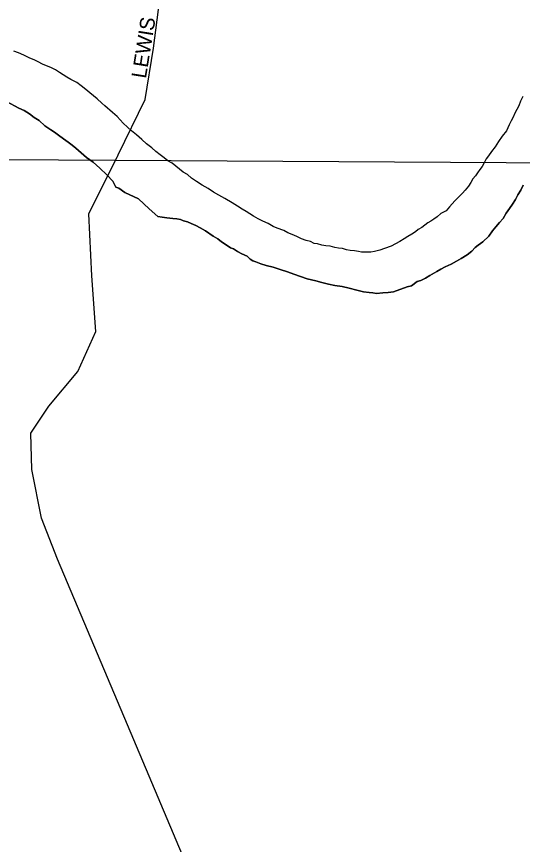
# Model space of a CAD drawing. Extents: x -561 to 1170, y 0 to 846.
# Drawn here: x 94.03 to 98.65, y 188.12 to 195.69 of the extents above; entities that cross this region are included whole.
import ezdxf

# ---------------------------------------------------------------- set-up
doc = ezdxf.new("R2010")
doc.units = 0
for name, color, linetype in [('GM_X_City_Street', 7, 'Continuous'), ('GM_X_City_Street_Text', 7, 'Continuous'), ('GM_X_County_Road', 7, 'Continuous'), ('GM_X_Major_River', 7, 'Continuous'), ('GM_X_Township', 7, 'Continuous')]:
    doc.layers.add(name, color=color, linetype=linetype)

msp = doc.modelspace()

# ---------------------------------------------------------------- linework, layer by layer
at = {"layer": 'GM_X_City_Street'}
msp.add_lwpolyline([(94.9561, 194.4148), (94.9602, 194.4231), (95.2074, 194.9297), (95.2821, 195.401), (95.3824, 196.1805)], dxfattribs=at)
at = {"layer": 'GM_X_County_Road'}
msp.add_lwpolyline([(96.7831, 179.1721), (96.5444, 181.029), (96.1828, 184.0351), (96.1437, 184.5372), (96.1009, 184.7989), (96.0618, 185.1853), (95.7817, 187.2629), (95.7182, 187.5646), (95.5498, 188.0214), (95.0471, 189.2137), (94.405, 190.7281), (94.2594, 191.1042), (94.1723, 191.5462), (94.1624, 191.8811), (94.3265, 192.1269), (94.5925, 192.4445), (94.7552, 192.8092), (94.7213, 193.3168), (94.6919, 193.8839), (94.9365, 194.3753), (94.954, 194.4106), (94.9561, 194.4148)], dxfattribs=at)
at = {"layer": 'GM_X_Major_River'}
for points in [[(97.876, 193.8568), (97.8436, 193.835), (97.8165, 193.8187), (97.7895, 193.8023), (97.7625, 193.7806), (97.7355, 193.7588), (97.703, 193.7425), (97.676, 193.7207), (97.6435, 193.6989), (97.6057, 193.6771), (97.5733, 193.6554), (97.5354, 193.6336), (97.4543, 193.59), (97.3948, 193.5681), (97.3515, 193.5517), (97.3028, 193.5407), (97.2703, 193.5352), (97.2432, 193.5351), (97.2107, 193.535), (97.1836, 193.535), (97.1565, 193.5403), (97.1185, 193.5456), (97.0806, 193.5509), (97.0481, 193.5562), (97.0101, 193.5669), (96.9722, 193.5722), (96.9397, 193.5775), (96.8963, 193.5882), (96.8583, 193.5935), (96.8204, 193.5988), (96.7824, 193.6095), (96.7499, 193.6148), (96.7173, 193.631), (96.6794, 193.6417), (96.636, 193.6578), (96.5925, 193.6794), (96.5492, 193.6955), (96.5112, 193.7116), (96.4732, 193.7332), (96.4135, 193.7546), (96.3755, 193.7708), (96.3321, 193.7977), (96.2833, 193.8193), (96.2398, 193.8408), (96.1964, 193.8623), (96.1638, 193.8839), (96.1312, 193.9055), (96.0933, 193.927), (96.0498, 193.954), (96.0009, 193.9863), (95.9358, 194.024), (95.8815, 194.0564), (95.8326, 194.0833), (95.7838, 194.1157), (95.7295, 194.148), (95.6752, 194.1803), (95.6317, 194.2127), (95.5937, 194.2451), (95.5557, 194.2666), (95.4525, 194.3476), (95.4145, 194.3691), (95.3819, 194.3961), (95.3439, 194.4231), (95.3058, 194.4555), (95.2678, 194.4879), (95.2189, 194.5256), (95.1754, 194.5634), (95.1265, 194.6066), (95.083, 194.6444), (95.045, 194.6768), (95.0069, 194.7146), (94.9526, 194.774), (94.9091, 194.8118), (94.8385, 194.8712), (94.8112, 194.8982), (94.7678, 194.936), (94.7352, 194.963), (94.7026, 194.99), (94.6646, 195.0224), (94.6211, 195.0547), (94.5831, 195.0871), (94.5288, 195.114), (94.4908, 195.1356), (94.4582, 195.1571), (94.4256, 195.1787), (94.3876, 195.2003), (94.3442, 195.2218), (94.3062, 195.2379), (94.2682, 195.2541), (94.2302, 195.2756), (94.1922, 195.2917), (94.1543, 195.3079), (94.1, 195.3348), (94.0512, 195.3563), (94.0078, 195.3724)], [(97.876, 193.8568), (97.8436, 193.835), (97.8165, 193.8187), (97.7895, 193.8023), (97.7625, 193.7806), (97.7355, 193.7588), (97.703, 193.7425), (97.676, 193.7207), (97.6435, 193.6989), (97.6057, 193.6771), (97.5733, 193.6554), (97.5354, 193.6336), (97.4543, 193.59), (97.3948, 193.5681), (97.3515, 193.5517), (97.3028, 193.5407), (97.2703, 193.5352), (97.2432, 193.5351), (97.2107, 193.535), (97.1836, 193.535), (97.1565, 193.5403), (97.1185, 193.5456), (97.0806, 193.5509), (97.0481, 193.5562), (97.0101, 193.5669), (96.9722, 193.5722), (96.9397, 193.5775), (96.8963, 193.5882), (96.8583, 193.5935), (96.8204, 193.5988), (96.7824, 193.6095), (96.7499, 193.6148), (96.7173, 193.631), (96.6794, 193.6417), (96.636, 193.6578), (96.5925, 193.6794), (96.5492, 193.6955), (96.5112, 193.7116), (96.4732, 193.7332), (96.4135, 193.7546), (96.3755, 193.7708), (96.3321, 193.7977), (96.2833, 193.8193), (96.2398, 193.8408), (96.1964, 193.8623), (96.1638, 193.8839), (96.1312, 193.9055), (96.0933, 193.927), (96.0498, 193.954), (96.0009, 193.9863), (95.9358, 194.024), (95.8815, 194.0564), (95.8326, 194.0833), (95.7838, 194.1157), (95.7295, 194.148), (95.6752, 194.1803), (95.6317, 194.2127), (95.5937, 194.2451), (95.5557, 194.2666), (95.4525, 194.3476), (95.4145, 194.3691), (95.3819, 194.3961), (95.3439, 194.4231), (95.3058, 194.4555), (95.2678, 194.4879), (95.2189, 194.5256), (95.1754, 194.5634), (95.1265, 194.6066), (95.083, 194.6444), (95.045, 194.6768), (95.0069, 194.7146), (94.9526, 194.774), (94.9091, 194.8118), (94.8385, 194.8712), (94.8112, 194.8982), (94.7678, 194.936), (94.7352, 194.963), (94.7026, 194.99), (94.6646, 195.0224), (94.6211, 195.0547), (94.5831, 195.0871), (94.5288, 195.114), (94.4908, 195.1356), (94.4582, 195.1571), (94.4256, 195.1787), (94.3876, 195.2003), (94.3442, 195.2218), (94.3062, 195.2379), (94.2682, 195.2541), (94.2302, 195.2756), (94.1922, 195.2917), (94.1543, 195.3079), (94.1, 195.3348), (94.0512, 195.3563), (94.0078, 195.3724)], [(96.5667, 193.3325), (96.507, 193.354), (96.4419, 193.3755), (96.3768, 193.397), (96.3117, 193.413), (96.2629, 193.4291), (96.2195, 193.4452), (96.1924, 193.4559), (96.1652, 193.4721), (96.1381, 193.4991), (96.0892, 193.5206), (96.0512, 193.5422), (96.0132, 193.5638), (95.9861, 193.5745), (95.9481, 193.6015), (95.9047, 193.6284), (95.872, 193.6554), (95.8286, 193.6824), (95.758, 193.7309), (95.7092, 193.7578), (95.6712, 193.7794), (95.6278, 193.7955), (95.5952, 193.8117), (95.5572, 193.8224), (95.5301, 193.8331), (95.4976, 193.8384), (95.4597, 193.8437), (95.4054, 193.849), (95.3621, 193.8543), (95.3241, 193.8596), (95.2426, 193.9297), (95.1448, 194.0215), (95.02, 194.0807), (94.9657, 194.1185), (94.9385, 194.1292), (94.9113, 194.1833), (94.8568, 194.2428), (94.7916, 194.3022), (94.7319, 194.3562), (94.6721, 194.3993), (94.6232, 194.4425), (94.5743, 194.4857), (94.5417, 194.5126), (94.5037, 194.5396), (94.4602, 194.572), (94.4168, 194.6044), (94.3787, 194.6313), (94.3462, 194.6529), (94.2918, 194.6907), (94.2375, 194.7393), (94.1941, 194.7662), (94.1506, 194.7986), (94.1017, 194.8309), (94.0529, 194.8524), (93.9389, 194.9117)], [(93.9389, 194.9117), (94.0529, 194.8524), (94.1017, 194.8309), (94.1506, 194.7986), (94.1941, 194.7662), (94.2375, 194.7393), (94.2918, 194.6907), (94.3462, 194.6529), (94.3787, 194.6313), (94.4168, 194.6044), (94.4602, 194.572), (94.5037, 194.5396), (94.5417, 194.5126), (94.5743, 194.4857), (94.6232, 194.4425), (94.6721, 194.3993), (94.7319, 194.3562), (94.7916, 194.3022), (94.8568, 194.2428), (94.9113, 194.1833), (94.9385, 194.1292), (94.9657, 194.1185), (95.02, 194.0807), (95.1448, 194.0215), (95.2426, 193.9297), (95.3241, 193.8596), (95.3621, 193.8543), (95.4054, 193.849), (95.4597, 193.8437), (95.4976, 193.8384), (95.5301, 193.8331), (95.5572, 193.8224), (95.5952, 193.8117), (95.6278, 193.7955), (95.6712, 193.7794), (95.7092, 193.7578), (95.758, 193.7309), (95.8286, 193.6824), (95.872, 193.6554), (95.9047, 193.6284), (95.9481, 193.6015), (95.9861, 193.5745), (96.0132, 193.5638), (96.0512, 193.5422), (96.0892, 193.5206), (96.1381, 193.4991), (96.1652, 193.4721), (96.1924, 193.4559), (96.2195, 193.4452), (96.2629, 193.4291), (96.3117, 193.413), (96.3768, 193.397), (96.4419, 193.3755), (96.507, 193.354), (96.5667, 193.3325)], [(98.6578, 194.9591), (98.6363, 194.9157), (98.6202, 194.8723), (98.604, 194.8398), (98.5879, 194.8126), (98.5664, 194.7638), (98.5502, 194.7366), (98.5341, 194.6987), (98.5072, 194.6444), (98.4694, 194.5955), (98.4371, 194.5467), (98.4048, 194.4978), (98.3724, 194.4543), (98.3454, 194.4163), (98.3239, 194.3892), (98.3077, 194.3566), (98.2862, 194.3186), (98.2646, 194.2914), (98.243, 194.2589), (98.2269, 194.2317), (98.1999, 194.2046), (98.1837, 194.172), (98.1622, 194.1394), (98.1298, 194.1014), (98.1082, 194.0742), (98.0704, 194.0362), (98.038, 194.0036), (97.9894, 193.9493), (97.9571, 193.9112), (97.9084, 193.8894), (97.876, 193.8568)], [(98.6578, 194.9591), (98.6363, 194.9157), (98.6202, 194.8723), (98.604, 194.8398), (98.5879, 194.8126), (98.5664, 194.7638), (98.5502, 194.7366), (98.5341, 194.6987), (98.5072, 194.6444), (98.4694, 194.5955), (98.4371, 194.5467), (98.4048, 194.4978), (98.3724, 194.4543), (98.3454, 194.4163), (98.3239, 194.3892), (98.3077, 194.3566), (98.2862, 194.3186), (98.2646, 194.2914), (98.243, 194.2589), (98.2269, 194.2317), (98.1999, 194.2046), (98.1837, 194.172), (98.1622, 194.1394), (98.1298, 194.1014), (98.1082, 194.0742), (98.0704, 194.0362), (98.038, 194.0036), (97.9894, 193.9493), (97.9571, 193.9112), (97.9084, 193.8894), (97.876, 193.8568)], [(98.6606, 194.1464), (98.6391, 194.103), (98.6121, 194.0596), (98.5906, 194.0162), (98.5637, 193.9727), (98.5367, 193.9347), (98.5044, 193.8913), (98.4774, 193.8424), (98.4451, 193.8044), (98.4127, 193.7664), (98.3803, 193.7284), (98.348, 193.6795), (98.2939, 193.6306), (98.2507, 193.5979), (98.2237, 193.5762), (98.1913, 193.5435), (98.1481, 193.5109), (98.094, 193.4782), (98.0508, 193.451), (98.0021, 193.4238), (97.948, 193.4019), (97.9101, 193.3801), (97.8723, 193.3583), (97.8074, 193.3202), (97.7696, 193.2984), (97.7263, 193.2766), (97.6938, 193.2657), (97.6398, 193.2276), (97.6019, 193.2166), (97.4774, 193.1729), (97.4287, 193.1673), (97.3799, 193.1617), (97.3204, 193.1561), (97.2878, 193.1614), (97.2553, 193.1668), (97.2011, 193.172), (97.1415, 193.1881), (97.071, 193.2041), (97.0059, 193.2201), (96.9408, 193.2308), (96.8812, 193.2414), (96.8216, 193.2575), (96.7673, 193.2736), (96.686, 193.2896), (96.6263, 193.311), (96.5667, 193.3325)], [(96.5667, 193.3325), (96.6263, 193.311), (96.686, 193.2896), (96.7673, 193.2736), (96.8216, 193.2575), (96.8812, 193.2414), (96.9408, 193.2308), (97.0059, 193.2201), (97.071, 193.2041), (97.1415, 193.1881), (97.2011, 193.172), (97.2553, 193.1668), (97.2878, 193.1614), (97.3204, 193.1561), (97.3799, 193.1617), (97.4287, 193.1673), (97.4774, 193.1729), (97.6019, 193.2166), (97.6398, 193.2276), (97.6938, 193.2657), (97.7263, 193.2766), (97.7696, 193.2984), (97.8074, 193.3202), (97.8723, 193.3583), (97.9101, 193.3801), (97.948, 193.4019), (98.0021, 193.4238), (98.0508, 193.451), (98.094, 193.4782), (98.1481, 193.5109), (98.1913, 193.5435), (98.2237, 193.5762), (98.2507, 193.5979), (98.2939, 193.6306), (98.348, 193.6795), (98.3803, 193.7284), (98.4127, 193.7664), (98.4451, 193.8044), (98.4774, 193.8424), (98.5044, 193.8913), (98.5367, 193.9347), (98.5637, 193.9727), (98.5906, 194.0162), (98.6121, 194.0596), (98.6391, 194.103), (98.6606, 194.1464)]]:
    msp.add_lwpolyline(points, dxfattribs=at)
at = {"layer": 'GM_X_Township'}
msp.add_lwpolyline([(74.3125, 189.1839), (86.8265, 189.1154), (88.7634, 189.1048), (88.6817, 194.4134), (94.9365, 194.3754), (104.1165, 194.3195)], dxfattribs=at)

# ---------------------------------------------------------------- texts
at = {"layer": 'GM_X_City_Street_Text'}
msp.add_text('LEWIS', height=0.135, rotation=80.96029, dxfattribs=at).set_placement((95.2142, 195.1174))

doc.saveas('drawing.dxf')
